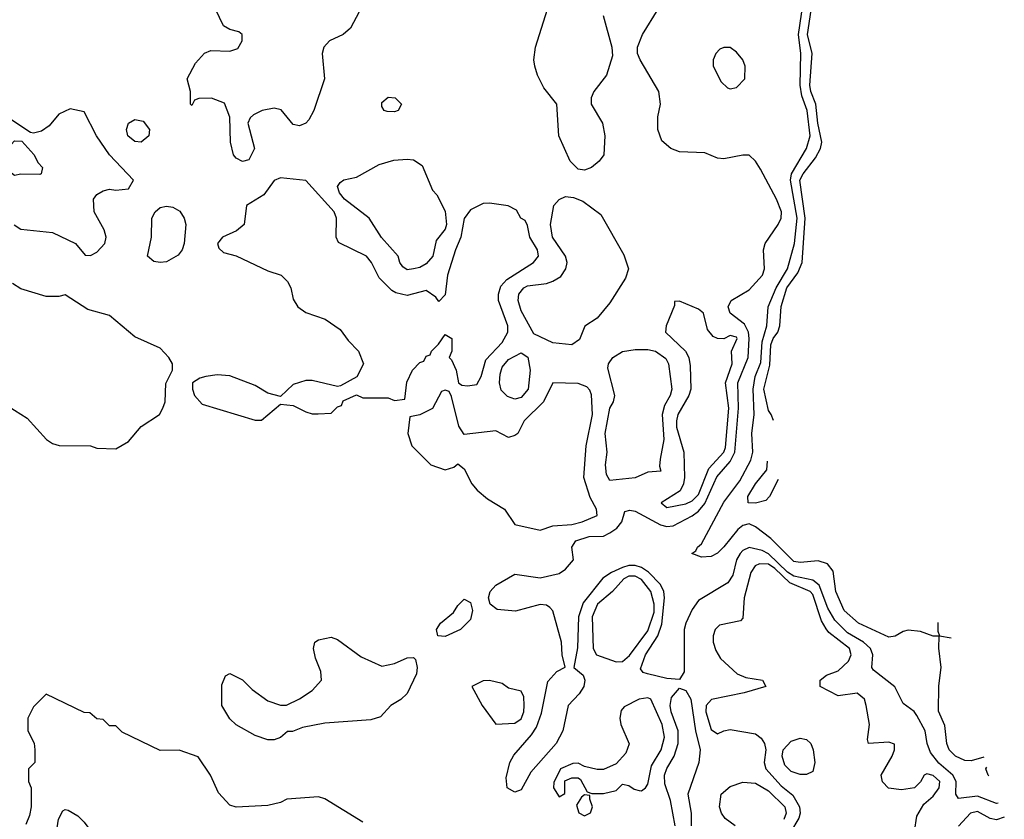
# Model space of a CAD drawing. Header units: inches. Extents: x 2380249 to 2585472, y 382747 to 546448.
# Tile 584 of 626: x 2563186 to 2566295, y 475811 to 478337. Entities that reach past the tile are written whole.
import ezdxf

# ---------------------------------------------------------------- set-up
doc = ezdxf.new("R2010")
doc.units = ezdxf.units.IN
doc.header["$MEASUREMENT"] = 0
doc.layers.add('C5467', color=7, linetype='Continuous')

msp = doc.modelspace()

# ---------------------------------------------------------------- linework, layer by layer
at = {"layer": 'C5467', "color": 4}
for points, elevation in [([(2565565.9, 477070.1), (2565559, 477090), (2565550, 477102), (2565535.6, 477170), (2565554.5, 477245.5), (2565557.6, 477310), (2565565.3, 477330), (2565580.5, 477350), (2565586.2, 477370), (2565590, 477430.8), (2565608.8, 477490), (2565643.3, 477536.7), (2565656.3, 477570), (2565666.8, 477710), (2565649.9, 477830.1), (2565659.7, 477850), (2565699.4, 477900.6), (2565714.7, 477930), (2565719.1, 477950), (2565705.8, 478010), (2565700.4, 478070), (2565683.7, 478110), (2565681.1, 478130), (2565687.9, 478230), (2565673.8, 478290), (2565691.6, 478410)], 12), ([(2565028, 478350), (2565056.3, 478250), (2565057.5, 478222.5), (2565038.7, 478161.3), (2564998.8, 478110), (2564991, 478090), (2564991, 478070), (2565026, 478010), (2565034, 477970), (2565030.5, 477909.5), (2565016, 477890), (2564991.3, 477870), (2564970, 477861.2), (2564950, 477864), (2564924, 477890), (2564889, 477970), (2564882, 478070), (2564841.5, 478121.5), (2564821.2, 478161.2), (2564812.3, 478190), (2564809.4, 478210), (2564815.1, 478250), (2564859.3, 478390)], 24), ([(2566230.3, 476006.7), (2566190, 475996), (2566170, 475996.2), (2566140.7, 476010), (2566121.5, 476030), (2566113.7, 476050), (2566107.4, 476107.4), (2566087.7, 476152.3), (2566088.1, 476231.9), (2566095.8, 476290), (2566088.5, 476351.5), (2566089.3, 476389.3), (2566070.7, 476389.3), (2566030, 476403.9), (2565992, 476408), (2565975.6, 476404.4), (2565950.2, 476389.8), (2565930, 476386), (2565834.7, 476430), (2565789.9, 476470), (2565763.2, 476530), (2565754.6, 476594.6), (2565737.3, 476617.3), (2565707.3, 476627.3), (2565650, 476622.4), (2565630, 476625.2), (2565558, 476698), (2565510, 476735.1), (2565490, 476744.2), (2565470, 476739.2), (2565453.4, 476726.6), (2565410, 476671.1), (2565390, 476651.6), (2565370, 476640.7), (2565339.3, 476639.3), (2565308, 476650), (2565321.2, 476658.8), (2565326, 476670), (2565338.8, 476681.2), (2565410, 476812.9), (2565460.4, 476879.6), (2565495.1, 476944.9), (2565500.6, 476970), (2565498.2, 477030), (2565505, 477090), (2565501.6, 477170), (2565508.8, 477210), (2565526.3, 477253.7), (2565530, 477318.8), (2565545.3, 477370), (2565549.8, 477430), (2565575, 477490), (2565610.7, 477550), (2565632.5, 477630), (2565640.7, 477710), (2565620.5, 477830), (2565622.7, 477850), (2565670.8, 477930), (2565682.4, 477970), (2565672.5, 478050), (2565655.7, 478095.7), (2565650.6, 478130), (2565652.3, 478230), (2565644.9, 478290), (2565659.9, 478390)], 16), ([(2564258.5, 478361.5), (2564230.3, 478309.7), (2564207.3, 478290), (2564164.9, 478270), (2564146.4, 478250), (2564141.3, 478230), (2564148.6, 478150), (2564115.3, 478050), (2564099.4, 478020.6), (2564090, 478009.6), (2564070, 478001.3), (2564050, 478006), (2564011.4, 478051.4), (2563990, 478057.6), (2563951.3, 478050), (2563924.4, 478035.6), (2563913.4, 478026.6), (2563906.8, 478010), (2563927.7, 477930), (2563910, 477894), (2563890, 477888.7), (2563870, 477899), (2563861.2, 477910), (2563852.3, 477950), (2563849.2, 478029.2), (2563833.2, 478073.2), (2563791.6, 478088.4), (2563752, 478088), (2563738, 478082), (2563730, 478066), (2563726, 478070), (2563726, 478110), (2563715.3, 478150), (2563741.2, 478198.8), (2563769.6, 478230.4), (2563790, 478239.1), (2563850, 478237.3), (2563874.8, 478245.2), (2563889, 478270), (2563888.7, 478290), (2563878.6, 478298.6), (2563850, 478305.2), (2563830, 478317.2), (2563804.5, 478370)], 24), ([(2566276, 475861.3), (2566270, 475860.3), (2566210, 475883.7), (2566150, 475876), (2566142.4, 475890), (2566143.1, 475930), (2566132.4, 475950), (2566088.4, 475988.4), (2566062.2, 476022.3), (2566051.7, 476050), (2566044.7, 476090), (2566018.8, 476138.8), (2566010, 476151.6), (2565976.1, 476176.1), (2565949.7, 476229.7), (2565882, 476282), (2565877.2, 476290), (2565879.7, 476330), (2565872.7, 476350), (2565850.9, 476370), (2565800.2, 476400.2), (2565759.7, 476439.7), (2565738.1, 476478.1), (2565710, 476550.9), (2565690, 476566.5), (2565630, 476578.8), (2565610, 476591.6), (2565550, 476649.1), (2565530, 476659.9), (2565490, 476669.8), (2565470, 476659.8), (2565461.2, 476650), (2565449.3, 476630), (2565438.2, 476581.8), (2565422.2, 476557.8), (2565330, 476502.4), (2565310, 476474), (2565289.2, 476430), (2565284.5, 476410), (2565283.9, 476276.1), (2565270, 476252.3), (2565230, 476255.1), (2565168, 476270), (2565154.5, 476274.5), (2565146.2, 476286.2), (2565162, 476330), (2565201.6, 476390), (2565213.2, 476426.8), (2565221.8, 476510), (2565219.8, 476530), (2565210, 476552.8), (2565171.9, 476591.9), (2565150, 476606.2), (2565130, 476612.4), (2565110, 476612.4), (2565090, 476605.8), (2565054.4, 476590), (2565027.9, 476572.1), (2564965.1, 476494.9), (2564950.2, 476450.2), (2564947.3, 476352.7), (2564936, 476290), (2564965.7, 476265.7), (2564970.4, 476250.4), (2564967.8, 476230), (2564952.9, 476207.1), (2564918, 476170), (2564901.1, 476090), (2564880.3, 476050), (2564800.2, 475959.8), (2564770, 475904), (2564750, 475896), (2564725.2, 475910), (2564722, 475942), (2564733.3, 475990), (2564746.8, 476013.2), (2564802.4, 476077.6), (2564818, 476102), (2564833.8, 476146.2), (2564854.2, 476245.8), (2564882.6, 476277.4), (2564909, 476291), (2564898.7, 476330), (2564896.4, 476370), (2564870, 476469), (2564860.1, 476480.1), (2564850, 476487.6), (2564830, 476489.7), (2564751.3, 476468.7), (2564693.9, 476473.9), (2564672, 476490), (2564666.6, 476510), (2564671.8, 476530), (2564689.7, 476550.2), (2564750, 476585.5), (2564830, 476573.4), (2564890, 476587.7), (2564910, 476600.5), (2564935.1, 476630), (2564929.5, 476670), (2564942, 476690), (2564983.9, 476703.9), (2565030, 476704.9), (2565050, 476715.3), (2565071.8, 476730), (2565087.3, 476750), (2565096.4, 476783.6), (2565112.9, 476787.1), (2565130, 476784.4), (2565210, 476741.3), (2565230, 476735.8), (2565250, 476737.3), (2565310, 476769.2), (2565330, 476784.2), (2565350, 476808), (2565387, 476893), (2565430, 476941.5), (2565444.5, 476970), (2565455.9, 477110), (2565454, 477190), (2565486, 477270), (2565489.1, 477330), (2565486.9, 477350), (2565475.2, 477375.2), (2565429.5, 477410), (2565423.6, 477430), (2565432.3, 477450), (2565490, 477483.8), (2565532.1, 477530), (2565537.7, 477550), (2565534.7, 477610), (2565539.7, 477630), (2565581.3, 477690), (2565590.6, 477709.4), (2565591.3, 477730), (2565576, 477770), (2565524.8, 477864.8), (2565509, 477890), (2565490, 477909), (2565470, 477909.2), (2565410, 477897.2), (2565390, 477899), (2565350, 477916), (2565270, 477919.3), (2565242, 477930), (2565213.6, 477953.6), (2565201.2, 477990), (2565201.2, 478030), (2565209.2, 478070), (2565204, 478110), (2565145.2, 478210), (2565137.2, 478230), (2565137.2, 478250), (2565153.2, 478290), (2565202, 478370)], 24), ([(2563168.4, 477688.4), (2563190, 477674.8), (2563290, 477664), (2563362, 477630), (2563392.7, 477592.7), (2563410, 477592), (2563430, 477602), (2563455.3, 477630), (2563459, 477650), (2563452.9, 477672.9), (2563421.2, 477730), (2563419, 477770), (2563430, 477784.7), (2563450, 477796), (2563470, 477801), (2563490, 477798), (2563530, 477802), (2563546, 477830), (2563469.4, 477909.4), (2563428.7, 477970), (2563390, 478046), (2563345.4, 478054.6), (2563310, 478038), (2563278.8, 478001.2), (2563255.3, 477984.7), (2563230, 477978), (2563220.4, 477980.4), (2563146, 478030)], 28), ([(2563150, 477116), (2563210, 477078), (2563270.9, 477010.9), (2563290, 476998), (2563311.2, 476991.1), (2563410, 476990.8), (2563430, 476982.8), (2563490, 476981), (2563530, 477004.7), (2563570, 477052), (2563628, 477090), (2563638, 477110), (2563646, 477130), (2563647.3, 477187.3), (2563668.7, 477230), (2563668.7, 477250), (2563657.2, 477270), (2563630, 477299), (2563550, 477335.3), (2563470, 477402), (2563401.2, 477421.2), (2563330, 477468), (2563310, 477462), (2563270, 477462), (2563190, 477486.6), (2563163.3, 477503.3)], 28), ([(2565510, 476809.3), (2565486, 476810), (2565485.2, 476830), (2565510, 476870.8), (2565545.6, 476914.4), (2565547.7, 476942.4)], 12), ([(2565580.9, 476883.8), (2565554, 476830), (2565542, 476818), (2565510, 476809.3)], 12), ([(2566011.9, 475771.9), (2566019.3, 475820.7), (2566041, 475859), (2566070, 475884), (2566089, 475910), (2566091.6, 475930), (2566070, 475949), (2566050, 475954), (2566042, 475950), (2566030.9, 475929.1), (2566012, 475910), (2565970, 475903.7), (2565929.5, 475909.5), (2565910, 475928.7), (2565906, 475950), (2565941.2, 476010), (2565948.7, 476030), (2565948, 476048), (2565930, 476054), (2565866, 476050), (2565863.1, 476063.1), (2565869.4, 476110), (2565859.3, 476170), (2565853.2, 476190), (2565830, 476209.2), (2565770, 476201.2), (2565714, 476230), (2565713.2, 476250), (2565733.8, 476266.2), (2565770, 476279.3), (2565802.9, 476310), (2565812, 476330), (2565806, 476350), (2565741, 476401), (2565732.3, 476412.3), (2565718, 476438), (2565690, 476520.7), (2565681.6, 476530), (2565617.4, 476557.4), (2565570, 476603.2), (2565550, 476616.2), (2565521.8, 476618.2), (2565508.8, 476611.1), (2565494.9, 476590), (2565474, 476510), (2565470, 476446), (2565462, 476438), (2565396, 476424), (2565382, 476410), (2565376, 476390), (2565376, 476370), (2565384, 476344), (2565398.8, 476318.8), (2565451.3, 476270), (2565478.5, 476258.5), (2565532, 476250), (2565542, 476230), (2565474, 476210), (2565370.5, 476189.5), (2565353.4, 476170), (2565352.7, 476150), (2565370, 476094.8), (2565390, 476081), (2565409.5, 476090.5), (2565430, 476094), (2565510, 476080.5), (2565527, 476067), (2565538, 476050), (2565541.6, 476030), (2565537.1, 475990), (2565541.6, 475970), (2565590, 475916.4), (2565627.3, 475887.3), (2565648, 475850), (2565650.3, 475830), (2565645.9, 475814.1), (2565619.6, 475770)], 28), ([(2566084.9, 476432.2), (2566084.9, 476404.9), (2566090.5, 476390.5), (2566127.7, 476384.5)], 16), ([(2564270, 475802), (2564150, 475875.3), (2564130, 475882), (2564030, 475874), (2564010, 475864), (2563970, 475854), (2563870, 475849), (2563850, 475855.3), (2563814, 475894), (2563788.7, 475950), (2563750, 476008), (2563690, 476028.7), (2563630, 476028), (2563510, 476086), (2563490, 476106), (2563470, 476106), (2563450, 476126), (2563430, 476128), (2563407.3, 476147.3), (2563390, 476148), (2563270, 476206), (2563230, 476166), (2563212, 476130), (2563212, 476090), (2563231.6, 476051.6), (2563234, 476030), (2563234, 475990), (2563214, 475970), (2563214, 475930), (2563222, 475910), (2563222, 475850), (2563216.9, 475823.1), (2563205.4, 475794.6)], 28), ([(2565255.6, 475790), (2565241.3, 475870), (2565223.2, 475923.2), (2565221.8, 475950), (2565229.2, 475970.8), (2565253.1, 476010), (2565265.6, 476050), (2565265.3, 476090), (2565243.1, 476150), (2565240.3, 476170), (2565244.5, 476195.5), (2565270, 476224.9), (2565290, 476217.3), (2565305.3, 476190), (2565319.6, 476090), (2565334.4, 476030), (2565330.2, 475989.8), (2565295.8, 475890), (2565306.7, 475830), (2565306, 475790)], 24), ([(2566246.6, 475948.1), (2566244.5, 475950), (2566237.2, 475970), (2566240, 475975.2)], 16), ([(2565445.6, 475790), (2565413.4, 475813.4), (2565402, 475830), (2565396.1, 475850), (2565401.2, 475890), (2565430, 475914.9), (2565470, 475927.7), (2565510, 475925.2), (2565550, 475900.2), (2565601.7, 475850), (2565606.3, 475830), (2565598.8, 475810)], 24), ([(2566295.1, 475817.1), (2566270, 475809.6), (2566250, 475813), (2566210, 475835.1), (2566188, 475830), (2566150, 475789.4)], 28)]:
    msp.add_lwpolyline(points, dxfattribs=dict(at, elevation=elevation))
for points, elevation in [([(2565430, 478248.7), (2565410, 478248.7), (2565396.9, 478243.1), (2565384.7, 478230), (2565376, 478210), (2565376, 478190), (2565400.7, 478140.7), (2565421, 478121), (2565430, 478118), (2565450, 478122.8), (2565476, 478150), (2565477.2, 478190), (2565469, 478210), (2565450, 478234)], 24), ([(2564370, 478045.6), (2564346.1, 478046.1), (2564337.2, 478050), (2564330, 478062), (2564330, 478074.8), (2564350, 478092.4), (2564371.3, 478090), (2564391.3, 478070), (2564381, 478050)], 24), ([(2563570, 477949.6), (2563550, 477951.8), (2563527.8, 477970), (2563523, 477990), (2563529.6, 478010), (2563550, 478021.6), (2563575.6, 478015.6), (2563595.5, 477990), (2563593.4, 477970)], 24), ([(2563250, 477848), (2563190, 477849), (2563170, 477844), (2563144.7, 477864.7), (2563142, 477890), (2563148, 477930), (2563170, 477954), (2563192.7, 477952.7), (2563231.2, 477911.1), (2563244.7, 477884.7), (2563258, 477870), (2563254, 477850)], 28), ([(2564410, 477547), (2564395.5, 477555.5), (2564386, 477570), (2564381.2, 477590), (2564328.2, 477648.2), (2564290, 477709.5), (2564211.6, 477770), (2564195.6, 477790), (2564189.6, 477810), (2564198, 477822), (2564210, 477830.4), (2564250, 477839.5), (2564320.8, 477879.2), (2564367, 477893), (2564410, 477896.5), (2564430, 477893.7), (2564456.5, 477876.5), (2564490, 477798), (2564503.5, 477783.5), (2564530, 477732), (2564533.4, 477690), (2564530, 477675.3), (2564501.1, 477638.9), (2564490.3, 477589.7), (2564470, 477565.6), (2564450, 477554), (2564430, 477549.6)], 24), ([(2564010, 477837.2), (2563990, 477829), (2563956.7, 477783.3), (2563902.8, 477750), (2563894.8, 477690), (2563870.4, 477669.6), (2563826, 477650), (2563811, 477630), (2563815.3, 477615.3), (2563830, 477601), (2563870, 477591), (2563970, 477542.8), (2564012, 477530), (2564032, 477510), (2564042, 477490), (2564050, 477454), (2564064.7, 477430), (2564090, 477411.3), (2564150.7, 477390.7), (2564198, 477358), (2564223.5, 477323.5), (2564256, 477290), (2564271.3, 477250), (2564251.2, 477208.9), (2564199.6, 477180.4), (2564190, 477178), (2564110, 477197.2), (2564090, 477197.2), (2564050, 477184), (2564010, 477146), (2563970, 477157.2), (2563930, 477180.9), (2563850, 477212), (2563810, 477214.5), (2563774, 477210), (2563755.3, 477204.7), (2563732, 477190), (2563731.3, 477170), (2563738, 477150), (2563762, 477122), (2563930, 477071.3), (2563950, 477072), (2564010, 477122), (2564050, 477118), (2564090, 477098), (2564110, 477091.3), (2564128.4, 477091.6), (2564170, 477094), (2564190, 477114), (2564202, 477118), (2564207.3, 477132.7), (2564250, 477152), (2564270, 477142), (2564350, 477142), (2564370, 477134), (2564402, 477138), (2564408.4, 477191.6), (2564426, 477230), (2564450, 477254), (2564462, 477258), (2564470, 477274), (2564482, 477278), (2564486, 477290), (2564508.4, 477311.6), (2564530, 477342), (2564550.7, 477330), (2564550.7, 477289.3), (2564542, 477270), (2564550, 477262), (2564564.7, 477230), (2564572, 477190), (2564582, 477182), (2564599.8, 477179.8), (2564630, 477184), (2564643.7, 477210), (2564657.7, 477262.3), (2564710, 477317.1), (2564727.8, 477350), (2564727.8, 477370), (2564698, 477450), (2564698, 477470), (2564705.6, 477494.4), (2564723.9, 477516.1), (2564809, 477570), (2564824, 477590), (2564821.2, 477610), (2564797.2, 477650), (2564790, 477686), (2564782, 477702), (2564768, 477710), (2564754.6, 477734.6), (2564728.4, 477748.4), (2564670, 477757.2), (2564650, 477756), (2564610, 477736), (2564590, 477708.7), (2564579.5, 477650), (2564561.7, 477610), (2564536.5, 477530), (2564530, 477468), (2564510, 477446), (2564500.2, 477460.2), (2564470, 477481.2), (2564410, 477465.2), (2564373.8, 477473.8), (2564361.3, 477481.3), (2564321.5, 477521.5), (2564296.9, 477570), (2564280.9, 477590), (2564192.7, 477632.7), (2564185.2, 477650), (2564186.6, 477710), (2564179.5, 477730), (2564090, 477828.7)], 28), ([(2564930, 477309.5), (2564870, 477316), (2564810, 477344), (2564770, 477417.2), (2564759.7, 477450), (2564762.4, 477470), (2564778, 477490), (2564790, 477496), (2564850, 477503.7), (2564870, 477510.3), (2564894.8, 477525.2), (2564910.8, 477549.2), (2564914.7, 477570), (2564909.7, 477590), (2564868.6, 477650), (2564862, 477690), (2564872.8, 477750), (2564890, 477768.7), (2564910, 477777.6), (2564934.7, 477774.7), (2564963.9, 477763.9), (2565020.8, 477720.8), (2565093.7, 477593.7), (2565108, 477550), (2565099.4, 477520.6), (2565050, 477442), (2565010, 477394), (2564971, 477369), (2564954, 477326)], 24), ([(2563630, 477569.6), (2563610, 477572.7), (2563589.2, 477590), (2563602, 477650), (2563603.1, 477710), (2563613.6, 477730), (2563630, 477743.7), (2563650, 477747.4), (2563670, 477744.2), (2563691.4, 477731.4), (2563705.3, 477710), (2563710.4, 477689.6), (2563706, 477630), (2563699.1, 477610), (2563686.9, 477593.1), (2563650, 477571.8)], 24), ([(2565270, 477448), (2565254, 477446), (2565254, 477434), (2565227.7, 477370), (2565224.9, 477350), (2565288.2, 477290), (2565299.3, 477270), (2565303.4, 477243.4), (2565304.9, 477170), (2565299.5, 477150), (2565264.6, 477090), (2565259.6, 477070), (2565260.3, 477050), (2565283.7, 476970), (2565284.9, 476890), (2565282, 476870), (2565272, 476848), (2565211.3, 476810), (2565230, 476796), (2565290, 476807.2), (2565310, 476816.4), (2565330, 476837.1), (2565361.6, 476918.4), (2565409.7, 476970), (2565414.8, 476985.2), (2565425.3, 477110), (2565415.1, 477190), (2565435.6, 477250), (2565434, 477290), (2565451.2, 477330), (2565450, 477334), (2565430, 477339), (2565410, 477328.7), (2565390, 477329.2), (2565376.2, 477336.2), (2565358, 477358), (2565345.2, 477410), (2565330, 477422.7)], 28), ([(2564750, 477137.6), (2564726, 477146), (2564706, 477166), (2564701.2, 477190), (2564702.9, 477217.1), (2564710, 477239.1), (2564730, 477263), (2564770, 477284), (2564790.4, 477270.4), (2564798, 477230), (2564791.9, 477170), (2564770, 477143.6)], 24), ([(2565050, 476881.2), (2565039.5, 476899.5), (2565036.2, 476930), (2565040.7, 476970), (2565034.7, 477030), (2565049.7, 477110), (2565060.9, 477130), (2565065.1, 477150), (2565043.7, 477236.3), (2565045.2, 477250), (2565059.3, 477270), (2565090, 477288.2), (2565130, 477295.3), (2565170, 477294.6), (2565194, 477290), (2565226.6, 477266.6), (2565234.9, 477250), (2565245.3, 477170), (2565240.3, 477150), (2565221.8, 477118.2), (2565214.9, 477090), (2565220.3, 477010), (2565208, 476948), (2565206, 476926), (2565210.7, 476910), (2565170, 476907), (2565130, 476889.6)], 24), ([(2564870, 477189), (2564840.5, 477130), (2564778.8, 477070), (2564758.8, 477030), (2564750, 477022.7), (2564730, 477017.2), (2564690, 477038), (2564590, 477026), (2564572.7, 477052.7), (2564550, 477146), (2564542, 477162), (2564530, 477166), (2564518, 477162), (2564490, 477108), (2564450, 477088), (2564418, 477082), (2564412, 477030), (2564424.7, 476990), (2564484.7, 476930), (2564530, 476914.8), (2564556.5, 476923.5), (2564570, 476934), (2564590, 476918), (2564614, 476870), (2564630.4, 476850), (2564663, 476823), (2564717.3, 476790), (2564750, 476742), (2564830, 476724), (2564870, 476738), (2564930, 476742), (2564962, 476750), (2565009.2, 476770), (2565007, 476790), (2564987.3, 476827.3), (2564967, 476890), (2564974.7, 476990), (2564995.3, 477090), (2564991.2, 477151.2), (2564986.2, 477166.2), (2564976.6, 477176.6), (2564950, 477187.3)], 28), ([(2565110, 476579.3), (2565094, 476570), (2565058.4, 476530), (2565010.4, 476490), (2564993.4, 476450), (2564997.1, 476350), (2565007.7, 476330), (2565070, 476307.7), (2565090, 476308.9), (2565112.1, 476327.9), (2565170, 476406), (2565190, 476464.7), (2565189.7, 476490), (2565178.7, 476530), (2565150, 476568.3), (2565130, 476578.8)], 28), ([(2564530, 476388.7), (2564506, 476390), (2564502, 476410), (2564515.3, 476430), (2564556.2, 476463.8), (2564570, 476486), (2564590, 476506), (2564610, 476496), (2564616.3, 476470), (2564610, 476442), (2564578, 476410)], 24), ([(2564330, 476294), (2564370, 476302.8), (2564410, 476321), (2564430, 476322), (2564436, 476316), (2564441, 476290), (2564438.8, 476270), (2564410, 476208.7), (2564390, 476189), (2564358, 476170), (2564325.4, 476134.6), (2564294.8, 476125.2), (2564150, 476114), (2564079.6, 476100.4), (2564048, 476088), (2564032, 476088), (2564010, 476068.7), (2563990, 476062), (2563970, 476062), (2563930, 476075.3), (2563870, 476108.7), (2563850, 476128), (2563824, 476170), (2563824, 476236), (2563836.4, 476263.6), (2563850, 476271.3), (2563890, 476251.3), (2563920.7, 476220.7), (2563970, 476184.7), (2564010, 476171.3), (2564028.4, 476171.6), (2564070, 476191.3), (2564110, 476218), (2564139, 476250), (2564137.2, 476277.2), (2564120.2, 476320.2), (2564114, 476350), (2564118, 476370), (2564130, 476378), (2564170, 476386), (2564190, 476378.8), (2564264.1, 476324.1)], 24), ([(2564670, 476249.2), (2564650, 476248.7), (2564614, 476230), (2564646.8, 476170), (2564690, 476111), (2564750, 476114), (2564770, 476127.7), (2564778.4, 476150), (2564779.5, 476170), (2564778, 476198), (2564770, 476215.3), (2564730, 476225.2), (2564710, 476239.3)], 28), ([(2565170, 476194.5), (2565142, 476190), (2565094.4, 476165.6), (2565085.2, 476154.8), (2565080.7, 476130), (2565084, 476110), (2565110.6, 476049.4), (2565099.8, 476020.2), (2565070, 475986), (2565030, 475968), (2565010, 475968), (2564970, 475978), (2564950, 475988), (2564932.7, 475987.3), (2564894, 475970), (2564872.7, 475927.3), (2564872, 475910), (2564890, 475882), (2564907.3, 475892.7), (2564907.3, 475932.7), (2564930, 475942), (2564950, 475942), (2564956.9, 475936.9), (2564978, 475898), (2564992.7, 475892.7), (2565030, 475892), (2565070, 475902), (2565090, 475922), (2565110, 475918), (2565126, 475906), (2565142, 475902), (2565150, 475901), (2565162, 475910), (2565170, 475922), (2565180.8, 475979.2), (2565211.2, 476030), (2565222, 476070), (2565214.7, 476110), (2565179, 476190)], 28), ([(2565650, 475952), (2565622, 475962), (2565602.3, 475982.3), (2565594, 476010), (2565597, 476030), (2565622, 476058), (2565650, 476067), (2565670, 476062.4), (2565683.8, 476050), (2565692, 476030), (2565697.1, 475990), (2565690, 475962), (2565670, 475952.7)], 28), ([(2564970, 475888), (2564959.6, 475880.4), (2564944.7, 475855.3), (2564951.6, 475831.6), (2564970, 475822), (2564988.4, 475831.6), (2564995.3, 475850), (2564986, 475874), (2564986, 475886)], 28), ([(2563490, 475628.7), (2563476.4, 475636.4), (2563430, 475648.7), (2563349.4, 475689.4), (2563310, 475728), (2563302, 475750), (2563302, 475770), (2563308.4, 475811.6), (2563322, 475838), (2563330, 475842), (2563339.6, 475839.6), (2563370, 475822), (2563390, 475802), (2563479.6, 475679.6), (2563514, 475650), (2563514, 475630), (2563510, 475628.7)], 28)]:
    msp.add_lwpolyline(points, close=True, dxfattribs=dict(at, elevation=elevation))

doc.saveas('drawing.dxf')
